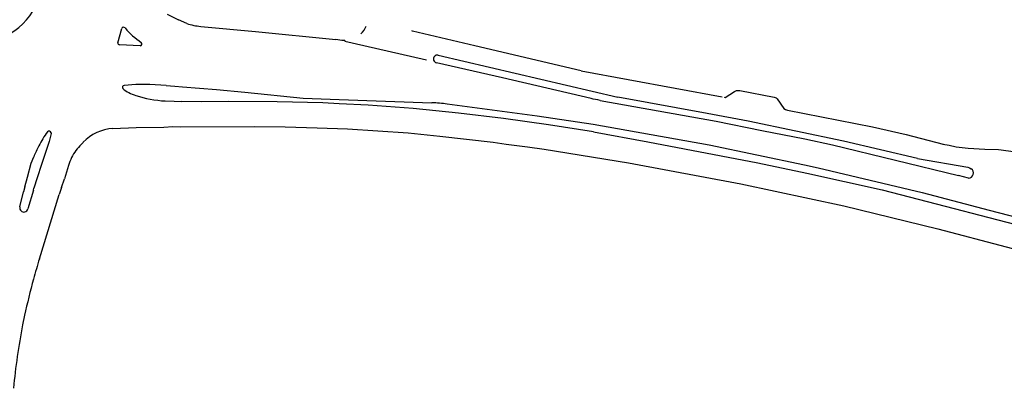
# Model space of a CAD drawing. Extents: x 148869 to 161638, y 453607 to 469810.
# Tile 889 of 1056: x 159110.821 to 159113.421, y 459860.627 to 459861.6. Entities that reach past the tile are written whole.
import ezdxf

# ---------------------------------------------------------------- set-up
doc = ezdxf.new("R2010")
doc.units = 0
doc.layers.add('LKI_V01_KANTRIJWEG', color=252, linetype='CONTINUOUS')

msp = doc.modelspace()

# ---------------------------------------------------------------- linework, layer by layer
at = {"layer": 'LKI_V01_KANTRIJWEG'}
for p, q in [((159111.2105, 459861.6147), (159111.2404, 459861.5997)), ((159111.2105, 459861.6147), (159111.2404, 459861.5997)), ((159111.2621, 459861.5903), (159111.2404, 459861.5997)), ((159111.2621, 459861.5903), (159111.2404, 459861.5997)), ((159111.0802, 459861.5395), (159111.0904, 459861.5768)), ((159111.0802, 459861.5395), (159111.0904, 459861.5768)), ((159111.1387, 459861.5313), (159111.0847, 459861.5341)), ((159111.1387, 459861.5313), (159111.0847, 459861.5341)), ((159112.3036, 459861.465), (159112.0231, 459861.5311)), ((159112.3036, 459861.465), (159112.0231, 459861.5311)), ((159111.8532, 459861.5039), (159111.8954, 459861.4938)), ((159111.8532, 459861.5039), (159111.8954, 459861.4938)), ((159111.9261, 459861.5063), (159112.4002, 459861.3958)), ((159111.9261, 459861.5063), (159112.4002, 459861.3958)), ((159112.3036, 459861.465), (159112.6762, 459861.3964)), ((159112.3036, 459861.465), (159112.6762, 459861.3964)), ((159111.2074, 459861.426), (159111.2311, 459861.4244)), ((159111.2074, 459861.426), (159111.2311, 459861.4244)), ((159111.2311, 459861.4244), (159111.2505, 459861.4229)), ((159111.2311, 459861.4244), (159111.2505, 459861.4229)), ((159111.6644, 459861.3897), (159111.9095, 459861.3809)), ((159111.6644, 459861.3897), (159111.9095, 459861.3809)), ((159111.205, 459861.3859), (159111.2292, 459861.3849)), ((159111.205, 459861.3859), (159111.2292, 459861.3849)), ((159111.2292, 459861.3849), (159111.2483, 459861.3842)), ((159111.2292, 459861.3849), (159111.2483, 459861.3842)), ((159112.848, 459861.3616), (159113.0733, 459861.3175)), ((159112.848, 459861.3616), (159113.0733, 459861.3175)), ((159111.2012, 459861.3165), (159111.2255, 459861.318)), ((159111.2012, 459861.3165), (159111.2255, 459861.318)), ((159111.2255, 459861.318), (159111.245, 459861.3171)), ((159111.2255, 459861.318), (159111.245, 459861.3171)), ((159113.0733, 459861.3175), (159113.1614, 459861.2966)), ((159113.0733, 459861.3175), (159113.1614, 459861.2966)), ((159113.1614, 459861.2966), (159113.2591, 459861.2719)), ((159113.1614, 459861.2966), (159113.2591, 459861.2719)), ((159110.9831, 459861.2709), (159110.9884, 459861.2763)), ((159110.9831, 459861.2709), (159110.9884, 459861.2763)), ((159110.8517, 459861.2217), (159110.8581, 459861.2378)), ((159110.8517, 459861.2217), (159110.8581, 459861.2378)), ((159110.8417, 459861.1841), (159110.8517, 459861.2217)), ((159110.8417, 459861.1841), (159110.8517, 459861.2217)), ((159110.8788, 459861.2177), (159110.8676, 459861.1828)), ((159110.8788, 459861.2177), (159110.8676, 459861.1828)), ((159110.95, 459861.2155), (159110.9389, 459861.1798)), ((159110.95, 459861.2155), (159110.9389, 459861.1798)), ((159110.8344, 459861.159), (159110.8417, 459861.1841)), ((159110.8344, 459861.159), (159110.8417, 459861.1841)), ((159110.8676, 459861.1828), (159110.8587, 459861.1554)), ((159110.8676, 459861.1828), (159110.8587, 459861.1554)), ((159113.3265, 459861.1819), (159113.2997, 459861.1884)), ((159113.3265, 459861.1819), (159113.2997, 459861.1884)), ((159110.8344, 459861.159), (159110.8312, 459861.1457)), ((159110.8344, 459861.159), (159110.8312, 459861.1457)), ((159110.8575, 459861.1501), (159110.8587, 459861.1554)), ((159110.8575, 459861.1501), (159110.8587, 459861.1554)), ((159110.9318, 459861.1575), (159110.9256, 459861.1386)), ((159110.9318, 459861.1575), (159110.9256, 459861.1386)), ((159110.9318, 459861.1575), (159110.9389, 459861.1798)), ((159110.9318, 459861.1575), (159110.9389, 459861.1798)), ((159110.8217, 459861.1057), (159110.8312, 459861.1457)), ((159110.8217, 459861.1057), (159110.8312, 459861.1457)), ((159110.8575, 459861.1501), (159110.8423, 459861.1004)), ((159110.8575, 459861.1501), (159110.8423, 459861.1004)), ((159110.8731, 459860.969), (159110.9256, 459861.1386)), ((159110.8731, 459860.969), (159110.9256, 459861.1386)), ((159110.8341, 459860.8195), (159110.8288, 459860.7941)), ((159110.8341, 459860.8195), (159110.8288, 459860.7941))]:
    msp.add_line(p, q, dxfattribs=at)
for points in [[(159111.2992, 459861.5825), (159111.4438, 459861.5691), (159111.6558, 459861.5476)], [(159111.2992, 459861.5825), (159111.4438, 459861.5691), (159111.6558, 459861.5476)], [(159111.6798, 459861.5449), (159111.6714, 459861.5457), (159111.6558, 459861.5476)], [(159111.6798, 459861.5449), (159111.6714, 459861.5457), (159111.6558, 459861.5476)], [(159111.6798, 459861.5449), (159111.6797, 459861.5439), (159111.8532, 459861.5039)], [(159111.6798, 459861.5449), (159111.6797, 459861.5439), (159111.8532, 459861.5039)], [(159112.0231, 459861.5311), (159111.8585, 459861.5696), (159111.8565, 459861.5705)], [(159112.0231, 459861.5311), (159111.8585, 459861.5696), (159111.8565, 459861.5705)], [(159112.3297, 459861.3919), (159112.0959, 459861.4464), (159111.9216, 459861.4867)], [(159112.3297, 459861.3919), (159112.0959, 459861.4464), (159111.9216, 459861.4867)], [(159111.2074, 459861.426), (159111.165, 459861.4289), (159111.1273, 459861.4292), (159111.0971, 459861.4268)], [(159111.2074, 459861.426), (159111.165, 459861.4289), (159111.1273, 459861.4292), (159111.0971, 459861.4268)], [(159111.2505, 459861.4229), (159111.3411, 459861.4157), (159111.4156, 459861.409), (159111.5695, 459861.3931), (159111.6644, 459861.3897)], [(159111.2505, 459861.4229), (159111.3411, 459861.4157), (159111.4156, 459861.409), (159111.5695, 459861.3931), (159111.6644, 459861.3897)], [(159113.1919, 459861.2338), (159112.9966, 459861.2791), (159112.7444, 459861.3319), (159112.6359, 459861.3525), (159112.4002, 459861.3958)], [(159113.1919, 459861.2338), (159112.9966, 459861.2791), (159112.7444, 459861.3319), (159112.6359, 459861.3525), (159112.4002, 459861.3958)], [(159112.6808, 459861.3954), (159112.6841, 459861.3945), (159112.7081, 459861.4105), (159112.714, 459861.4129), (159112.7227, 459861.4133), (159112.8135, 459861.3952), (159112.8183, 459861.3935), (159112.8213, 459861.3911), (159112.8388, 459861.3656), (159112.843, 459861.363), (159112.848, 459861.3616)], [(159112.6808, 459861.3954), (159112.6841, 459861.3945), (159112.7081, 459861.4105), (159112.714, 459861.4129), (159112.7227, 459861.4133), (159112.8135, 459861.3952), (159112.8183, 459861.3935), (159112.8213, 459861.3911), (159112.8388, 459861.3656), (159112.843, 459861.363), (159112.848, 459861.3616)], [(159111.6644, 459861.3783), (159111.6211, 459861.3804), (159111.5012, 459861.3834), (159111.3712, 459861.3839), (159111.3011, 459861.3831), (159111.2483, 459861.3842)], [(159111.6644, 459861.3783), (159111.6211, 459861.3804), (159111.5012, 459861.3834), (159111.3712, 459861.3839), (159111.3011, 459861.3831), (159111.2483, 459861.3842)], [(159112.3365, 459861.304), (159112.2176, 459861.3225), (159112.0989, 459861.3392), (159111.9798, 459861.3534), (159111.8603, 459861.366), (159111.7409, 459861.3745), (159111.6644, 459861.3783)], [(159112.3365, 459861.304), (159112.2176, 459861.3225), (159112.0989, 459861.3392), (159111.9798, 459861.3534), (159111.8603, 459861.366), (159111.7409, 459861.3745), (159111.6644, 459861.3783)], [(159111.95, 459861.3776), (159112.0684, 459861.3626), (159112.1874, 459861.3463), (159112.3356, 459861.3243)], [(159111.95, 459861.3776), (159112.0684, 459861.3626), (159112.1874, 459861.3463), (159112.3356, 459861.3243)], [(159112.3538, 459861.3869), (159112.6605, 459861.3324), (159112.7806, 459861.3078), (159112.8944, 459861.2854), (159112.9669, 459861.2699), (159113.2997, 459861.1884)], [(159112.3538, 459861.3869), (159112.6605, 459861.3324), (159112.7806, 459861.3078), (159112.8944, 459861.2854), (159112.9669, 459861.2699), (159113.2997, 459861.1884)], [(159111.0671, 459861.3129), (159111.1286, 459861.3156), (159111.2012, 459861.3165)], [(159111.0671, 459861.3129), (159111.1286, 459861.3156), (159111.2012, 459861.3165)], [(159111.245, 459861.3171), (159111.4418, 459861.318), (159111.522, 459861.3172), (159111.6066, 459861.315), (159111.6867, 459861.3116), (159111.7663, 459861.3071), (159111.8465, 459861.3011), (159111.9304, 459861.293), (159112.0712, 459861.2769)], [(159111.245, 459861.3171), (159111.4418, 459861.318), (159111.522, 459861.3172), (159111.6066, 459861.315), (159111.6867, 459861.3116), (159111.7663, 459861.3071), (159111.8465, 459861.3011), (159111.9304, 459861.293), (159112.0712, 459861.2769)], [(159112.3356, 459861.3243), (159112.6413, 459861.2695), (159112.8929, 459861.2173), (159112.9296, 459861.2089), (159113.2041, 459861.1435), (159113.3813, 459861.0973), (159113.9391, 459860.9531), (159114.0975, 459860.9109), (159114.3387, 459860.8493), (159114.4527, 459860.8195)], [(159112.3356, 459861.3243), (159112.6413, 459861.2695), (159112.8929, 459861.2173), (159112.9296, 459861.2089), (159113.2041, 459861.1435), (159113.3813, 459861.0973), (159113.9391, 459860.9531), (159114.0975, 459860.9109), (159114.3387, 459860.8493), (159114.4527, 459860.8195)], [(159110.9038, 459861.3016), (159110.9038, 459861.2996), (159110.899, 459861.2784), (159110.8788, 459861.2177)], [(159110.9038, 459861.3016), (159110.9038, 459861.2996), (159110.899, 459861.2784), (159110.8788, 459861.2177)], [(159112.3365, 459861.304), (159112.48, 459861.2781), (159112.7702, 459861.2226), (159112.8993, 459861.195), (159113.0981, 459861.1507), (159113.546, 459861.0351), (159113.8603, 459860.9528), (159114.1293, 459860.8831), (159114.3779, 459860.8195)], [(159112.3365, 459861.304), (159112.48, 459861.2781), (159112.7702, 459861.2226), (159112.8993, 459861.195), (159113.0981, 459861.1507), (159113.546, 459861.0351), (159113.8603, 459860.9528), (159114.1293, 459860.8831), (159114.3779, 459860.8195)], [(159112.0712, 459861.2769), (159112.106, 459861.2713), (159112.1617, 459861.2643), (159112.2057, 459861.2581), (159112.4283, 459861.2226), (159112.7254, 459861.1669), (159112.997, 459861.1083), (159113.2453, 459861.0477), (159113.6065, 459860.9526), (159114.1169, 459860.8195)], [(159112.0712, 459861.2769), (159112.106, 459861.2713), (159112.1617, 459861.2643), (159112.2057, 459861.2581), (159112.4283, 459861.2226), (159112.7254, 459861.1669), (159112.997, 459861.1083), (159113.2453, 459861.0477), (159113.6065, 459860.9526), (159114.1169, 459860.8195)], [(159113.4058, 459861.2563), (159113.3695, 459861.2574), (159113.3253, 459861.2602), (159113.294, 459861.2638), (159113.2754, 459861.2679), (159113.2585, 459861.2707)], [(159113.4058, 459861.2563), (159113.3695, 459861.2574), (159113.3253, 459861.2602), (159113.294, 459861.2638), (159113.2754, 459861.2679), (159113.2585, 459861.2707)], [(159113.1919, 459861.2338), (159113.3244, 459861.2105), (159113.329, 459861.2087), (159113.3334, 459861.2064)], [(159113.1919, 459861.2338), (159113.3244, 459861.2105), (159113.329, 459861.2087), (159113.3334, 459861.2064)]]:
    msp.add_lwpolyline(points, dxfattribs=at)
for centre, radius, start, end in [((159110.7175, 459861.7089), 0.1632, 313.0363, 352.9412), ((159110.7175, 459861.7089), 0.1632, 313.0363, 352.9412), ((159110.727, 459861.6872), 0.1411, 271.2155, 316.2411), ((159110.727, 459861.6872), 0.1411, 271.2155, 316.2411), ((159111.0954, 459861.575), 0.00526, 40.7901, 159.8985), ((159111.0954, 459861.575), 0.00526, 40.7901, 159.8985), ((159111.2337, 459861.6858), 0.1719, 218.6255, 237.8118), ((159111.2337, 459861.6858), 0.1719, 218.6255, 237.8118), ((159111.3108, 459861.731), 0.1489, 250.9175, 265.5373), ((159111.3108, 459861.731), 0.1489, 250.9175, 265.5373), ((159111.6868, 459861.6033), 0.0533, 311.1804, 338.2143), ((159111.6868, 459861.6033), 0.0533, 311.1804, 338.2143), ((159111.0852, 459861.5391), 0.00501, 175.0893, 264.041), ((159111.0852, 459861.5391), 0.00501, 175.0893, 264.041), ((159111.1391, 459861.5363), 0.00499, 265.3929, 52.5149), ((159111.1391, 459861.5363), 0.00499, 265.3929, 52.5149), ((159111.9237, 459861.4965), 0.0101, 75.9585, 257.9327), ((159111.9237, 459861.4965), 0.0101, 75.9585, 257.9327), ((159111.0975, 459861.4216), 0.00522, 94.4213, 218.7743), ((159111.0975, 459861.4216), 0.00522, 94.4213, 218.7743), ((159111.1528, 459861.4904), 0.0935, 230.4741, 254.3402), ((159111.1528, 459861.4904), 0.0935, 230.4741, 254.3402), ((159111.2154, 459861.6532), 0.2676, 250.8622, 267.7904), ((159111.2154, 459861.6532), 0.2676, 250.8622, 267.7904), ((159111.2822, 459856.3288), 5.1704, 78.0383, 78.3113), ((159111.2822, 459856.3288), 5.1704, 78.0383, 78.3113), ((159111.8719, 459860.6594), 0.7224, 83.8007, 87.0234), ((159111.8719, 459860.6594), 0.7224, 83.8007, 87.0234), ((159111.0751, 459861.1926), 0.1206, 93.7918, 136.0028), ((159111.0751, 459861.1926), 0.1206, 93.7918, 136.0028), ((159111.1242, 459861.1346), 0.2854, 143.6291, 152.3629), ((159111.1242, 459861.1346), 0.2854, 143.6291, 152.3629), ((159110.8986, 459861.3005), 0.00528, 11.2083, 142.0509), ((159110.8986, 459861.3005), 0.00528, 11.2083, 142.0509), ((159111.114, 459861.1383), 0.2746, 152.0667, 158.7553), ((159111.114, 459861.1383), 0.2746, 152.0667, 158.7553), ((159111.1019, 459861.1552), 0.1658, 135.7436, 143.0479), ((159111.1019, 459861.1552), 0.1658, 135.7436, 143.0479), ((159111.0691, 459861.1815), 0.1238, 143.6621, 164.0497), ((159111.0691, 459861.1815), 0.1238, 143.6621, 164.0497), ((159113.3371, 459860.5892), 0.6706, 79.6713, 84.1214), ((159113.3371, 459860.5892), 0.6706, 79.6713, 84.1214), ((159113.326, 459861.1952), 0.0134, 272.0431, 56.5788), ((159113.326, 459861.1952), 0.0134, 272.0431, 56.5788), ((159110.832, 459861.103), 0.0107, 165.4228, 345.9307), ((159110.832, 459861.103), 0.0107, 165.4228, 345.9307), ((159112.1447, 459860.5733), 1.3318, 162.7162, 165.1323), ((159112.1447, 459860.5733), 1.3318, 162.7162, 165.1323), ((159112.5118, 459860.4586), 1.7161, 164.5748, 167.8586), ((159112.5118, 459860.4586), 1.7161, 164.5748, 167.8586), ((159112.4434, 459860.4756), 1.6457, 168.8394, 174.7278), ((159112.4434, 459860.4756), 1.6457, 168.8394, 174.7278)]:
    msp.add_arc(centre, radius, start, end, dxfattribs=at)

doc.saveas('drawing.dxf')
